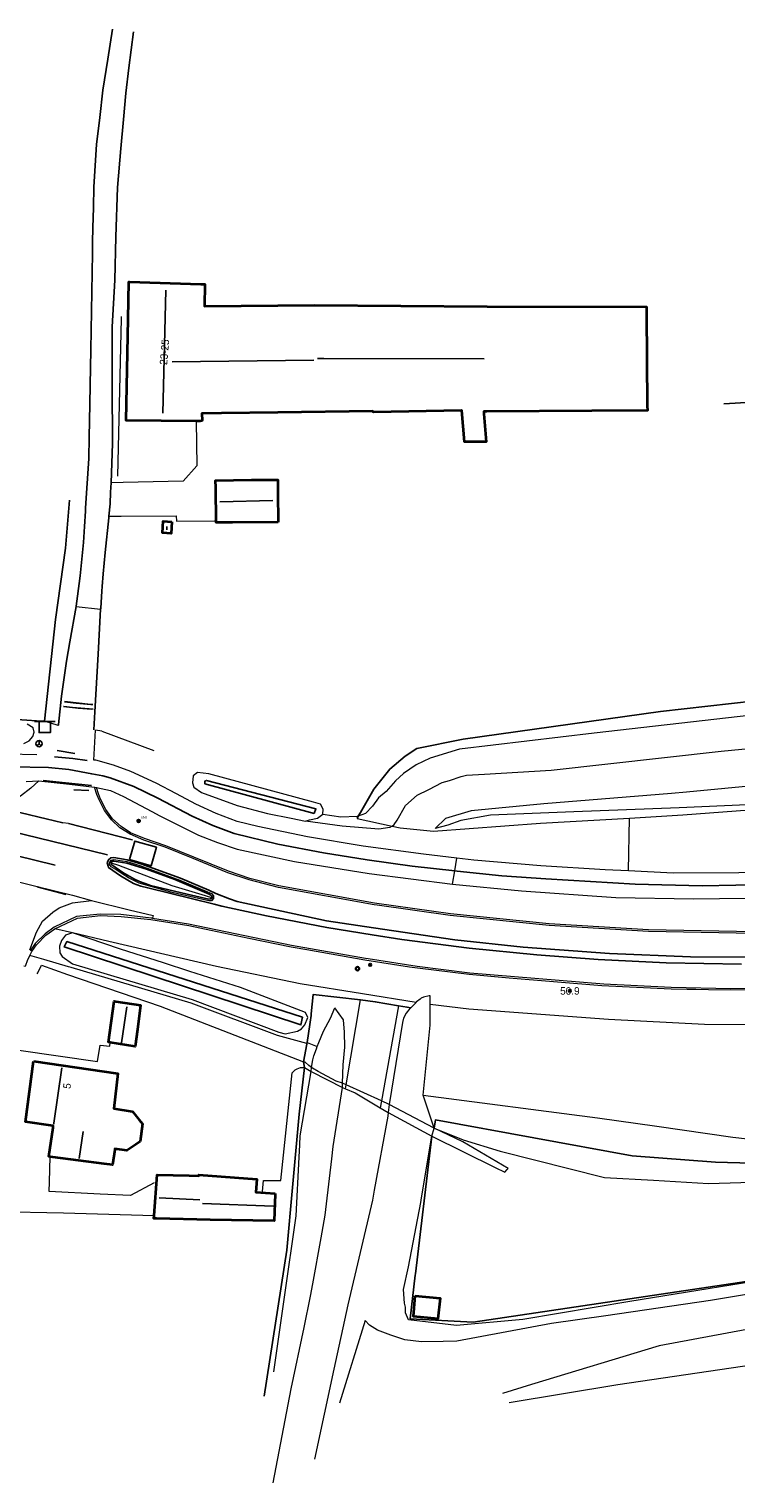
# Model space of a CAD drawing. Header units: metres. Extents: x 169249 to 194689, y 406250 to 412203.
# Tile 432 of 442: x 193384 to 193479, y 411627 to 411820. Entities that reach past the tile are written whole.
import ezdxf
from ezdxf.enums import TextEntityAlignment as Align

# ---------------------------------------------------------------- set-up
doc = ezdxf.new("R2010")
doc.units = ezdxf.units.M
doc.layers.get('0').update_dxf_attribs({"linetype": 'CONTINUOUS'})
for name, color, linetype, lineweight in [('BGT_NLCS_N264$0$B-WE-FV-GELEIDING_WILDRASTER-G', 252, 'CONTINUOUS', 18), ('BGT_NLCS_N264$0$B-WE-GW-TALUD_KRUIN-G', 252, 'CONTINUOUS', 18), ('BGT_NLCS_N264$0$B-WE-GW-TALUD_TEEN-G', 252, 'CONTINUOUS', 18), ('BGT_NLCS_N264$0$B-WE-IE-TERREINAFSCHEIDING_KUNSTMATIG_HEKWERK-G', 252, 'BGT_NLCS_N264$0$IE-TERREINAFSCHEIDING-KUNSTMATIG', 18), ('BGT_NLCS_N264$0$B-WE-OG-BREUKLIJN-G', 252, 'CONTINUOUS', 18), ('BGT_NLCS_N264$0$B-WE-OG-TOPOGRAFIE_BEBOUWING-G', 252, 'CONTINUOUS', 35), ('BGT_NLCS_N264$0$B-WE-OG-TOPOGRAFIE_TERREIN_GROEN-GV', 252, 'CONTINUOUS', 18), ('BGT_NLCS_N264$0$B-WE-OG-TOPOGRAFIE_TERREIN_NATUUR-GV', 252, 'CONTINUOUS', 18), ('BGT_NLCS_N264$0$B-WE-OG-TOPOGRAFIE_TERREIN_ONBEGROEID-GV', 252, 'CONTINUOUS', 18), ('BGT_NLCS_N264$0$B-WE-OG-TOPOGRAFIE_WATER-GV', 252, 'CONTINUOUS', 18), ('BGT_NLCS_N264$0$B-WE-OG-TOPOGRAFIE_WEG_BERM-GV', 252, 'CONTINUOUS', 18), ('BGT_NLCS_N264$0$B-WE-OG-TOPOGRAFIE_WEG_RIJWEG-GV', 252, 'CONTINUOUS', 18), ('BGT_NLCS_N264$0$B-WE-OG-TOPOGRAFIE_WEG_RIJWIELPAD-GV', 252, 'CONTINUOUS', 18), ('BGT_NLCS_N264$0$B-WE-OG-TOPOGRAFIE_WEG_VERHARD-G', 252, 'CONTINUOUS', 18), ('BGT_NLCS_N264$0$B-WE-VW-BEWEGWIJZERING_DRAAGCONSTRUCTIE-S', 252, 'CONTINUOUS', 25), ('BGT_NLCS_N264$0$B-WE-VW-VERKEERSTEKEN_BORD-S', 252, 'CONTINUOUS', 25), ('X-XX-AL-REFERENTIE-G', 7, 'CONTINUOUS', 18)]:
    doc.layers.add(name, color=color, linetype=linetype, lineweight=lineweight)
for name, color, linetype in [('BGT_NLCS_N264$0$B-WE-IE-MEUBILAIR_WEGMEUBILAIR-G', 252, 'CONTINUOUS'), ('BGT_NLCS_N264$0$B-WE-IE-MEUBILAIR_WEGMEUBILAIR-S', 252, 'CONTINUOUS'), ('BGT_NLCS_N264$0$B-WE-IE-TERREINAFSCHEIDING_KUNSTMATIG_HEKWERK_RASTER-G', 252, 'CONTINUOUS'), ('BGT_NLCS_N264$0$B-WE-KG-KADASTRAAL_NOK-G', 252, 'CONTINUOUS'), ('BGT_NLCS_N264$0$B-WE-OG-TOPOGRAFIE_WATER_SLOOT-GV', 252, 'CONTINUOUS'), ('BGT_NLCS_N264$0$B-WE-OG-TOPOGRAFIE_WEG_RIJWEG-G', 252, 'CONTINUOUS'), ('BGT_NLCS_N264$0$B-WE-OG-TOPOGRAFIE_WEG_VERKEERSEILAND-GV', 252, 'CONTINUOUS'), ('BGT_NLCS_N264$0$B-WE-VW-MARKERING-G', 252, 'CONTINUOUS'), ('BGT_NLCS_N264$0$Label_Nummeraanduidingreeks', 252, 'CONTINUOUS'), ('BGT_NLCS_N264$0$Label_Puntobject', 252, 'CONTINUOUS')]:
    doc.layers.add(name, color=color, linetype=linetype)
doc.styles.add('BGT_NLCS_N264$0$NLCS-ISO', font='NLCS-ISO.ttf')
doc.styles.add('BGT_NLCS_N264$0$STANDARD', font='txt')
doc.linetypes.add('BGT_NLCS_N264$0$IE-TERREINAFSCHEIDING-KUNSTMATIG', pattern='A,4,[82,NLCS.SHX,S=0.75,R=90,X=0,Y=0],4,-2', length=10)

# ---------------------------------------------------------------- blocks, each defined once
blk = doc.blocks.new('BGT_NLCS_N264$0$SIE-WEG_WEGWIJZER-SO')
for q in [(-0.29, -0.29), (0, 0.41), (0.29, -0.29)]:
    blk.add_line((0, 0), q)
blk.add_circle((0, 0), 0.413)
blk = doc.blocks.new('BGT_NLCS_N264$0$SVW-VERKEERSTEKEN_BORD_ANWB-SO')
blk.add_line((-1.375, 0), (1.375, 0))
at = {"flags": 128}
blk.add_lwpolyline([(-0.75, 0), (-0.75, -1.5), (0.75, -1.5), (0.75, 0)], close=True, dxfattribs=at)
blk = doc.blocks.new('BGT_NLCS_N264$0$SIE-WEG_STRAATNAAMBORD_PAAL-SO')
blk.add_line((-0.3, 0), (0.3, 0))
for radius in [0.2, 0.0745]:
    blk.add_circle((0, 0), radius)
at = {"style": 'BGT_NLCS_N264$0$NLCS-ISO'}
blk.add_attdef('STRAATNAAMBORD', (0.28, 0.29), '', height=0.35, dxfattribs=at)
blk = doc.blocks.new('BGT_NLCS_N264$0$SIE-WEG_RECLAMEZUIL-SO')
for p, q in [((-0.194425, 0.194425), (0.194425, 0.194425)), ((-0.194425, -0.194425), (-0.194425, 0.194425)), ((0.194425, -0.194425), (0.194425, 0.194425)), ((-0.194425, -0.194425), (0.194425, -0.194425))]:
    blk.add_line(p, q)
blk.add_circle((0, 0), 0.275)
at = {"style": 'BGT_NLCS_N264$0$NLCS-ISO'}
blk.add_text('R', height=0.275, dxfattribs=at).set_placement((0, 0), align=Align.MIDDLE_CENTER)
blk = doc.blocks.new('BGT_NLCS_N264$0$SIE-WEG_PAAL_ALGEMEEN_TYPE_02-SO')
at = {"ltscale": 0.5}
h = blk.add_hatch(color=256, dxfattribs=at)
h.paths.add_polyline_path([(0, 0), (0.1875, 0, 0.41421356), (0, 0.1875)])
h.paths.add_polyline_path([(0, -0.1875), (0, 0), (-0.1875, 0, 0.41421356)])
for p, q in [((-0.1875, 0), (0.1875, 0)), ((0, -0.1875), (0, 0.1875))]:
    blk.add_line(p, q, dxfattribs=at)
blk.add_circle((0, 0), 0.1875, dxfattribs=at)
blk = doc.blocks.new('BGT_NLCS_N264')
at = {"layer": 'BGT_NLCS_N264$0$B-WE-FV-GELEIDING_WILDRASTER-G'}
blk.add_line((193428.07, 411715.16, 13.76), (193432.74, 411714.15, 14.57), dxfattribs=at)
at = {"layer": 'BGT_NLCS_N264$0$B-WE-GW-TALUD_KRUIN-G'}
for p, q in [((193426.13, 411679.25, 14.55), (193426.14, 411679.83, 14.54)), ((193432.35, 411677.02, 14.65), (193432.24, 411675.94, 14.63))]:
    blk.add_line(p, q, dxfattribs=at)
for points in [[(193432.74, 411714.15, 14.57), (193433.02, 411714.36, 14.58), (193433.41, 411714.95, 14.6), (193434.55, 411716.9, 14.72), (193436.1, 411718.29, 14.76), (193437.63, 411719.01, 14.8), (193439.45, 411719.94, 14.82), (193440.43, 411720.25, 14.86), (193441.97, 411720.78, 14.86), (193442.67, 411720.95, 14.85), (193445.06, 411721.09, 14.8), (193453.96, 411721.59, 14.83), (193476.63, 411724.12, 14.8), (193489.05, 411725.34, 14.76)], [(193527.36, 411774.26, 14.72), (193527.87, 411771.51, 14.69), (193529.25, 411763.58, 14.77), (193530.98, 411748.08, 14.74), (193531.68, 411741.83, 14.73), (193531.96, 411738.74, 14.7), (193532.04, 411737.82, 14.68), (193532.78, 411729.54, 14.59), (193532.84, 411727.89, 14.57), (193532.66, 411726.98, 14.59), (193532.21, 411726.32, 14.59), (193531.51, 411725.83, 14.55), (193530.81, 411725.53, 14.52), (193530.03, 411725.2, 14.55), (193523.02, 411724, 14.62), (193506.44, 411722.25, 14.66), (193487.37, 411720.13, 14.59), (193472.03, 411718.69, 14.63), (193470.01, 411718.5, 14.63), (193452.98, 411717.1, 14.57), (193443.32, 411716.18, 14.76), (193439.89, 411715.14, 14.76), (193438.48, 411713.84, 14.56)], [(193426.14, 411679.83, 14.54), (193426.23, 411682.28, 14.61), (193426.44, 411684.65, 14.61), (193426.4, 411686.65, 14.61), (193426.27, 411688.31, 14.58), (193425.11, 411689.89, 14.47)], [(193435.24, 411689.92, 14.7), (193435.11, 411689.79, 14.71), (193434.64, 411689.2, 14.79), (193434.27, 411688.51, 14.81), (193434.12, 411687.93, 14.82), (193432.35, 411677.02, 14.65)], [(193416.88, 411626.52, 14.73), (193419.29, 411639.07, 14.65), (193421, 411647.25, 14.65), (193421.88, 411651.43, 14.64), (193422.17, 411653.06, 14.63), (193423.28, 411659.2, 14.6), (193423.82, 411662.22, 14.59), (193424, 411663.74, 14.59), (193424.69, 411669.76, 14.59), (193424.88, 411671.41, 14.59), (193426.13, 411679.25, 14.55)], [(193432.24, 411675.94, 14.63), (193432.17, 411675.44, 14.65), (193430.38, 411665.59, 14.64), (193430.14, 411664.26, 14.64), (193426.86, 411650.27, 14.64), (193425, 411641.69, 14.7), (193422.41, 411629.7, 14.78)], [(193597.73, 411658, 14.75), (193577.58, 411655.41, 14.61), (193575.41, 411655.17, 14.63), (193560, 411653.46, 14.78), (193545.11, 411651.36, 14.7), (193539.38, 411650.55, 14.67), (193511.57, 411646.76, 14.32), (193462.87, 411639.61, 14.07), (193448.35, 411637.22, 14.01)], [(193493.24, 411654.96, 11.6), (193491.75, 411653.95, 12.26), (193491.03, 411653.65, 12.53), (193489.94, 411653.32, 12.55), (193475.24, 411650.86, 12.8), (193461.26, 411648.82, 12.83), (193454.01, 411647.77, 12.84), (193441.4, 411645.44, 13.31), (193439.55, 411645.38, 13.55), (193436.69, 411645.34, 13.75), (193434.46, 411645.62, 13.94), (193432.58, 411646.22, 13.93), (193430.82, 411646.91, 13.96), (193429.75, 411647.57, 13.96), (193429.16, 411648.17, 13.95)]]:
    blk.add_polyline3d(points, dxfattribs=at)
at = {"layer": 'BGT_NLCS_N264$0$B-WE-GW-TALUD_TEEN-G'}
for p, q in [((193421.95, 411681.42, 13.2), (193421.98, 411681.92, 13.21)), ((193438.07, 411672.76, 12.76), (193438.37, 411673.84, 12.81)), ((193429.16, 411648.17, 13.95), (193425.74, 411637.16, 14.14))]:
    blk.add_line(p, q, dxfattribs=at)
for points in [[(193517.15, 411773.69, 12.77), (193517.53, 411770.82, 12.78), (193520.34, 411746.99, 12.98), (193521.13, 411737.38, 13.08), (193521.17, 411736.92, 13.08), (193520.95, 411735.57, 13.07), (193520.56, 411734.62, 13.06), (193520.34, 411734.29, 13.06), (193519.74, 411733.84, 13.03), (193519.33, 411733.68, 13.07), (193500.85, 411731.15, 13.29), (193479.2, 411728.77, 13.45), (193459.73, 411726.55, 13.49), (193441.75, 411724.39, 13.39), (193437.84, 411723.2, 13.48), (193435.94, 411722.34, 13.5), (193434.25, 411721.16, 13.5), (193433.2, 411720.19, 13.44), (193431.98, 411718.78, 13.31), (193430.94, 411717.93, 13.36), (193430.13, 411716.81, 13.38), (193429.21, 411715.81, 13.45), (193428.24, 411715.49, 13.45)], [(193539.39, 411774.69, 10.86), (193540.94, 411762.47, 10.85), (193542.39, 411749.33, 10.91), (193542.78, 411745.72, 10.93), (193543.15, 411740.16, 11.12), (193543.15, 411740.07, 11.13), (193543.07, 411737.48, 11.1), (193543.14, 411735.28, 11.26), (193542.89, 411732.35, 11.46), (193542.06, 411728.96, 11.61), (193541.23, 411725.98, 11.86), (193540.18, 411724.63, 12.05), (193538.92, 411723.59, 12.21), (193536.38, 411722.78, 12.39), (193527.08, 411721.18, 12.59), (193509.23, 411719.53, 12.87), (193494.28, 411718.26, 13.12), (193480.1, 411716.99, 13.16), (193471.03, 411716.57, 13.44), (193457.01, 411716.05, 13.87), (193445.86, 411715.59, 14.25), (193441.93, 411714.9, 14.32), (193440.19, 411714.27, 14.48), (193438.48, 411713.84, 14.56)], [(193422.76, 411684.72, 13.55), (193422.96, 411685.29, 13.63), (193423.62, 411686.79, 13.85), (193424.55, 411688.53, 14.06), (193425.11, 411689.89, 14.47)], [(193421.98, 411681.92, 13.21), (193422.19, 411682.96, 13.26), (193422.33, 411683.5, 13.37), (193422.66, 411684.43, 13.5), (193422.76, 411684.72, 13.55)], [(193416.99, 411641.32, 13.52), (193418.4, 411651.29, 13.46), (193419.97, 411662.14, 13.47), (193420.34, 411669.97, 13.32), (193420.42, 411671.63, 13.29), (193420.48, 411672.84, 13.27), (193421.95, 411681.42, 13.2)], [(193438.37, 411673.84, 12.81), (193442.22, 411672.3, 12.68), (193447.15, 411670.76, 12.34), (193461.1, 411667.28, 11.82), (193467.62, 411666.89, 11.59), (193474.94, 411666.45, 11.33), (193482.18, 411666.7, 11.19), (193487.33, 411666.31, 11.16), (193491.39, 411666.24, 11.12), (193492.91, 411666.44, 11.09), (193495.62, 411666.81, 11.04), (193504.75, 411669.34, 10.91), (193516.39, 411672.14, 10.67), (193524.39, 411674.12, 10.51)], [(193493.24, 411654.96, 11.6), (193487.01, 411654.36, 11.52), (193464.46, 411650.72, 11.86), (193450.18, 411648.33, 12.14), (193441.35, 411647.54, 12.36), (193434.92, 411648.29, 12.44), (193434.56, 411649.21, 12.42), (193434.54, 411649.98, 12.37), (193434.39, 411650.52, 12.37), (193434.27, 411652.31, 12.43), (193434.92, 411655.35, 12.48), (193436.58, 411663.94, 12.49), (193436.68, 411664.53, 12.51), (193438.07, 411672.76, 12.76)], [(193539.62, 411658.41, 10.21), (193507.34, 411652.84, 11.15), (193497.8, 411651.79, 11.65), (193496.79, 411651.76, 11.66), (193495.19, 411651.01, 11.73), (193493.58, 411650.03, 12.23), (193491.07, 411649.05, 12.77), (193468.4, 411644.8, 13), (193451.37, 411639.64, 13.07), (193447.49, 411638.46, 13.08)]]:
    blk.add_polyline3d(points, dxfattribs=at)
at = {"layer": 'BGT_NLCS_N264$0$B-WE-IE-MEUBILAIR_WEGMEUBILAIR-G'}
blk.add_polyline3d([(193397.7, 411709.67, 14.23), (193400.61, 411708.84, 14.29), (193401.31, 411711.32, 14.29), (193398.41, 411712.14, 14.21), (193397.7, 411709.67, 14.23)], dxfattribs=at)
at = {"layer": 'BGT_NLCS_N264$0$B-WE-IE-TERREINAFSCHEIDING_KUNSTMATIG_HEKWERK-G'}
blk.add_line((193420.95, 411682.7, 13.15), (193421.14, 411682.63, 13.15), dxfattribs=at)
for points in [[(193396.6, 411782.14, 13.35), (193396.59, 411781.86, 13.35), (193396.13, 411760.83, 13.43)], [(193464.43, 411715.22, 13.7), (193471.53, 411715.64, 13.44), (193483.98, 411716.56, 13.24), (193496.77, 411717.91, 13.15), (193512.16, 411719.37, 12.89), (193515.43, 411719.69, 12.85)], [(193432.74, 411714.15, 14.57), (193433.83, 411713.91, 14.72), (193438.28, 411713.49, 14.67), (193452.55, 411714.53, 14.13), (193464.43, 411715.22, 13.7)], [(193385.42, 411694.44, 13.55), (193385.49, 411694.58, 13.53), (193385.96, 411695.57, 13.43), (193389.43, 411694.33, 13.35), (193401.82, 411690.12, 13.21), (193420.95, 411682.7, 13.15)]]:
    blk.add_polyline3d(points, dxfattribs=at)
at = {"layer": 'BGT_NLCS_N264$0$B-WE-IE-TERREINAFSCHEIDING_KUNSTMATIG_HEKWERK_RASTER-G'}
for p, q in [((193428.24, 411715.49, 13.45), (193428.07, 411715.16, 13.76)), ((193428.54, 411715.97, 13.72), (193428.24, 411715.49, 13.45)), ((193421.38, 411685.14, 13.53), (193421.4, 411685.27, 13.54)), ((193420.95, 411682.69, 13.17), (193420.95, 411682.7, 13.17))]:
    blk.add_line(p, q, dxfattribs=at)
for points in [[(193428.54, 411715.97, 13.72), (193430.32, 411719.06, 13.57), (193432.43, 411721.74, 13.55), (193434.51, 411723.48, 13.49), (193436.07, 411724.49, 13.4), (193442.21, 411725.74, 13.28), (193468.55, 411729.44, 13.3), (193493.83, 411732.27, 13.26), (193520.23, 411735.43, 13.01), (193520.06, 411737.25, 13), (193517.09, 411770.18, 12.93), (193516.77, 411772.85, 12.89), (193516.68, 411772.84, 12.89), (193477.02, 411770.49, 12.81)], [(193386.38, 411728.14, 13.61), (193387.84, 411741.72, 13.58), (193389.17, 411751.24, 13.51), (193389.7, 411757.63, 13.46)], [(193321.37, 411745.59, 13.14), (193330.97, 411742.28, 13.14), (193339.44, 411739.41, 13.18), (193350.46, 411735.56, 13.26), (193361.97, 411731.5, 13.24), (193367.46, 411729.99, 13.42), (193371.16, 411729.29, 13.47), (193378.07, 411728.68, 13.53), (193386, 411728.16, 13.61), (193386.38, 411728.14, 13.61)], [(193421.4, 411685.27, 13.54), (193421.77, 411687.66, 13.64), (193421.81, 411687.98, 13.7), (193421.94, 411688.89, 13.88), (193421.97, 411689.1, 13.93), (193422.24, 411691.69, 14.48), (193428.54, 411690.95, 14.71)], [(193428.54, 411690.95, 14.71), (193430.5, 411690.72, 14.78), (193433.62, 411690.18, 14.78)], [(193433.62, 411690.18, 14.78), (193434.76, 411689.98, 14.78), (193435.24, 411689.92, 14.7)], [(193420.95, 411682.7, 13.17), (193421.36, 411685.05, 13.52), (193421.38, 411685.14, 13.53)], [(193415.68, 411638.09, 13.59), (193418.71, 411657.55, 13.53), (193419.46, 411665.91, 13.46), (193420.34, 411675.71, 13.37), (193421.06, 411681.93, 13.18)], [(193421.06, 411681.93, 13.18), (193420.95, 411682.69, 13.16), (193420.95, 411682.69, 13.17)], [(193438.37, 411673.84, 12.81), (193438.53, 411674.95, 12.81), (193464.79, 411670.15, 12.77), (193475.9, 411669.29, 12.28), (193490.42, 411668.93, 12.24)], [(193536.88, 411661.82, 10.43), (193528.34, 411660.56, 10.49), (193517.52, 411658.95, 10.56), (193491.64, 411655.11, 11.2), (193443.56, 411647.97, 11.78), (193435.15, 411648.43, 12.44), (193435.84, 411654.22, 12.52), (193435.87, 411654.43, 12.52), (193438.07, 411672.76, 12.76)]]:
    blk.add_polyline3d(points, dxfattribs=at)
at = {"layer": 'BGT_NLCS_N264$0$B-WE-KG-KADASTRAAL_NOK-G'}
for p, q in [((193402.15, 411769.24, 23.09), (193402.56, 411785.64, 23.04)), ((193403.39, 411776.09, 22.21), (193422.3, 411776.32, 22.16)), ((193409.76, 411757.39, 18.93), (193416.83, 411757.58, 18.96)), ((193402.69, 411753.67, 15.4), (193402.69, 411754.13, 15.39)), ((193396.66, 411685.24, 15.83), (193397.38, 411690.04, 15.83)), ((193391.53, 411673.4, 19.03), (193391, 411669.8, 19.04)), ((193407.08, 411664.28, 16.42), (193401.69, 411664.55, 16.49)), ((193407.45, 411663.78, 16.05), (193416.94, 411663.44, 16.11))]:
    blk.add_line(p, q, dxfattribs=at)
for points in [[(193422.82, 411776.53, 20.94), (193423.66, 411776.53, 20.94), (193445.04, 411776.48, 20.87)], [(193387.61, 411674.38, 21.84), (193387.62, 411674.51, 21.84), (193388.69, 411681.88, 21.8)]]:
    blk.add_polyline3d(points, dxfattribs=at)
at = {"layer": 'BGT_NLCS_N264$0$B-WE-OG-BREUKLIJN-G'}
blk.add_polyline3d([(193395.25, 411709.25, 14.3), (193396.24, 411708.95, 14.36), (193403.36, 411706.22, 14.56), (193407.83, 411704.87, 14.65), (193408.79, 411704.59, 14.66)], dxfattribs=at)
at = {"layer": 'BGT_NLCS_N264$0$B-WE-OG-TOPOGRAFIE_BEBOUWING-G'}
for points in [[(193406.63, 411768.17, 18.11), (193397.29, 411768.25, 18.52), (193397.55, 411781.84, 18.57), (193397.65, 411786.74, 18.58), (193397.74, 411786.74, 18.58), (193407.24, 411786.46, 18.06), (193407.75, 411786.45, 18.04), (193407.71, 411783.52, 18.1), (193422.4, 411783.63, 16.82), (193445.43, 411783.45, 16.82), (193466.68, 411783.42, 16.09), (193466.69, 411782.59, 16.09), (193466.8, 411770.23, 16.07), (193466.81, 411769.6, 16.07), (193466.79, 411769.6, 16.07), (193459.39, 411769.55, 16.31), (193445.4, 411769.46, 16.76), (193445, 411769.45, 16.65), (193445, 411769.14, 16.21)], [(193445, 411769.14, 16.21), (193445.31, 411765.39, 16.16), (193442.41, 411765.41, 16.01), (193442.05, 411769.6, 16.29), (193442.05, 411769.6, 16.29), (193442.01, 411769.6, 16.29), (193430.26, 411769.37, 16.24), (193430.2, 411769.49, 16.65), (193417.5, 411769.34, 16.62), (193409.98, 411769.25, 16.61), (193407.42, 411769.2, 16.54), (193407.35, 411769.19, 17.82), (193407.41, 411768.24, 17.85), (193407.36, 411768.2, 17.89), (193407.13, 411768.17, 18.09), (193406.74, 411768.17, 18.11), (193406.63, 411768.17, 18.11)], [(193417.56, 411754.71, 16.48), (193411.45, 411754.66, 16.56), (193409.37, 411754.64, 16.58), (193409.26, 411754.64, 16.58), (193409.22, 411759.39, 16.5), (193409.21, 411760.17, 16.49), (193409.21, 411760.26, 16.48), (193413.98, 411760.32, 16.52), (193417.46, 411760.36, 16.55), (193417.5, 411760.36, 16.55), (193417.52, 411758.43, 16.52), (193417.56, 411754.85, 16.48), (193417.56, 411754.71, 16.48)], [(193403.36, 411754.75, 15.25), (193403.26, 411753.18, 15.25), (193402.14, 411753.29, 15.25), (193402.21, 411754.82, 15.25), (193403.36, 411754.75, 15.25)], [(193395.14, 411685.28, 15.25), (193394.9, 411685.32, 15.26), (193395.68, 411690.77, 15.21), (193395.88, 411690.74, 15.21), (193399.18, 411690.24, 15.21), (193398.77, 411687.02, 15.21)], [(193398.77, 411687.02, 15.21), (193398.47, 411684.76, 15.21), (193395.14, 411685.28, 15.25)], [(193387.14, 411670.04, 16.34), (193386.97, 411670.06, 16.34), (193387.52, 411673.92, 16.33), (193387.54, 411674.16, 21.14), (193383.83, 411674.71, 19.02), (193384.9, 411682.8, 19.07)], [(193384.9, 411682.8, 19.07), (193396.18, 411681.15, 16.48), (193395.61, 411676.46, 16.5), (193398.09, 411676.07, 16.52), (193398.1, 411676.06, 16.52), (193399.01, 411674.94, 16.54), (193399.44, 411674.42, 16.55), (193399.14, 411672.08, 16.55), (193398.56, 411671.68, 16.55), (193397.38, 411670.87, 16.55), (193395.76, 411671.08, 16.42), (193395.75, 411670.97, 16.42), (193395.46, 411668.95, 16.38), (193394.36, 411669.1, 16.38), (193387.5, 411669.99, 16.35), (193387.14, 411670.04, 16.34)], [(193400.99, 411662.19, 15.85), (193401.41, 411667.64, 16.11), (193405.67, 411667.54, 15.99), (193406.97, 411667.5, 15.96), (193406.97, 411667.52, 15.86), (193406.98, 411667.61, 15.21), (193414.71, 411667.04, 15.14), (193414.58, 411665.31, 15.24), (193417.14, 411665.15, 15.4)], [(193417.14, 411665.15, 15.4), (193417.14, 411665.03, 15.39), (193417.02, 411661.5, 15.16), (193408.46, 411661.63, 15.11), (193401.34, 411661.8, 15.79), (193400.97, 411661.81, 15.83), (193400.99, 411662.19, 15.85)], [(193435.84, 411651.47, 14.51), (193439.17, 411651.15, 14.54), (193438.87, 411648.42, 14.3), (193435.6, 411648.73, 14.35), (193435.84, 411651.47, 14.51)]]:
    blk.add_polyline3d(points, dxfattribs=at)
at = {"layer": 'BGT_NLCS_N264$0$B-WE-OG-TOPOGRAFIE_TERREIN_GROEN-GV'}
for p, q in [((193426.64, 411679.61, 7.38), (193428.54, 411690.95, 14.71)), ((193433.62, 411690.18, 14.78), (193431.32, 411677.49, 7.43)), ((193435.97, 411690.63, 14.6), (193435.24, 411689.92, 14.7)), ((193421.4, 411685.27, 13.54), (193422.76, 411684.72, 0.56)), ((193426.55, 411679.08, 7.04), (193426.64, 411679.61, 7.38)), ((193431.32, 411677.49, 7.43), (193431.15, 411676.58, 6.91)), ((193438.37, 411673.84, 12.81), (193437.12, 411677.56, 13.53))]:
    blk.add_line(p, q, dxfattribs=at)
blk.add_polyline3d([(193436.49, 411691.07, 14.51), (193436.02, 411690.68, 14.59), (193435.97, 411690.63, 14.6)], dxfattribs=at)
at = {"layer": 'BGT_NLCS_N264$0$B-WE-OG-TOPOGRAFIE_TERREIN_NATUUR-GV'}
blk.add_line((193437.12, 411677.56, 13.53), (193436.9, 411678.24, 13.63), dxfattribs=at)
for points in [[(193437.82, 411690.38, 14.27), (193437.82, 411691.52, 14.36), (193437.71, 411691.51, 14.36), (193436.93, 411691.3, 14.39), (193436.61, 411691.17, 14.49), (193436.49, 411691.07, 14.51)], [(193436.9, 411678.24, 13.63), (193437.84, 411687.59, 14.04), (193437.83, 411689.31, 14.18), (193437.82, 411690.38, 14.27)]]:
    blk.add_polyline3d(points, dxfattribs=at)
at = {"layer": 'BGT_NLCS_N264$0$B-WE-OG-TOPOGRAFIE_TERREIN_ONBEGROEID-GV', "linetype": 'Continuous'}
blk.add_line((193394.02, 411726.81, 13.73), (193400.98, 411724.22, 13.61), dxfattribs=at)
blk.add_polyline3d([(193421.38, 411685.14, 13.53), (193417.47, 411686.2, 13.29), (193405.93, 411690.53, 13.28), (193389.92, 411695.29, 13.38), (193389.59, 411695.39, 13.38), (193386.31, 411696.36, 13.55)], dxfattribs=at)
at = {"layer": 'BGT_NLCS_N264$0$B-WE-OG-TOPOGRAFIE_WATER-GV'}
blk.add_line((193396.51, 411697.73, 13.87), (193390.12, 411699.89, 13.86), dxfattribs=at)
for points in [[(193383.64, 411725.16, 13.63), (193384.32, 411725.54, 13.64), (193384.83, 411726.09, 13.7), (193385.02, 411726.67, 13.69), (193384.85, 411727.25, 13.63), (193384.07, 411727.76, 13.66)], [(193406.77, 411721.29, 13.64), (193406.2, 411720.86, 13.73), (193406.12, 411719.9, 13.79), (193406.32, 411719.32, 13.85), (193407.33, 411718.61, 13.91), (193412.06, 411716.88, 13.98), (193416.11, 411715.82, 14.04), (193419.28, 411715.22, 14.12), (193421.22, 411714.8, 14.24)], [(193423.51, 411715.73, 13.49), (193423.54, 411716.42, 13.42), (193423.21, 411717.05, 13.37), (193422.27, 411717.34, 13.36), (193408.28, 411721.12, 13.56), (193406.77, 411721.29, 13.64)], [(193421.22, 411714.8, 14.24), (193421.71, 411714.98, 14.03), (193422.8, 411715.2, 13.71), (193423.51, 411715.73, 13.49)], [(193390.12, 411699.89, 13.86), (193389.18, 411699.61, 13.87), (193388.66, 411698.9, 13.84), (193388.39, 411698.14, 13.78), (193388.42, 411697.25, 13.74), (193388.75, 411696.75, 13.66), (193390.13, 411695.75, 13.38), (193406.09, 411691.01, 13.28), (193417.63, 411686.67, 13.29), (193418.49, 411686.44, 13.29), (193420.12, 411686.79, 13.34), (193420.66, 411687.1, 13.46), (193421.12, 411687.62, 13.55), (193421.53, 411688.6, 13.67), (193421.18, 411689.26, 13.79), (193412.52, 411692.6, 14.04), (193405.78, 411694.76, 14.03), (193402.27, 411695.89, 13.97), (193396.51, 411697.73, 13.87)]]:
    blk.add_polyline3d(points, dxfattribs=at)
at = {"layer": 'BGT_NLCS_N264$0$B-WE-OG-TOPOGRAFIE_WATER_SLOOT-GV'}
for points in [[(193422.35, 411715.82, 12.74), (193422.58, 411716.46, 12.69), (193408.01, 411720.24, 12.85), (193407.76, 411720.13, 12.84), (193407.79, 411719.8, 12.85), (193422.35, 411715.82, 12.74)], [(193420.81, 411688.66, 12.89), (193389.36, 411698.74, 12.72), (193389.01, 411698.02, 12.72), (193420.58, 411687.63, 12.86), (193420.81, 411688.66, 12.89)]]:
    blk.add_polyline3d(points, dxfattribs=at)
at = {"layer": 'BGT_NLCS_N264$0$B-WE-OG-TOPOGRAFIE_WEG_BERM-GV'}
for p, q in [((193388.21, 411727.58, 13.63), (193386.38, 411728.14, 13.61)), ((193394.02, 411726.81, 13.73), (193393.17, 411726.93, 13.73)), ((193464.29, 411708.16, 14.22), (193464.43, 411715.22, 13.7)), ((193390.12, 411699.89, 13.86), (193387.77, 411700.46, 13.95))]:
    blk.add_line(p, q, dxfattribs=at)
at = {"layer": 'BGT_NLCS_N264$0$B-WE-OG-TOPOGRAFIE_WEG_BERM-GV', "linetype": 'Continuous'}
blk.add_line((193386.31, 411696.36, 13.55), (193384.42, 411696.9, 13.8), dxfattribs=at)
at = {"layer": 'BGT_NLCS_N264$0$B-WE-OG-TOPOGRAFIE_WEG_BERM-GV'}
for points in [[(193481.04, 411700.04, 14.1), (193466.96, 411700.29, 14.37), (193453.72, 411701.09, 14.59), (193440.56, 411702.44, 14.81), (193430.39, 411703.86, 14.85), (193417.64, 411706.18, 14.71), (193413.76, 411707.17, 14.62), (193410.92, 411708.11, 14.57), (193406.3, 411710.02, 14.47), (193402.57, 411711.53, 14.4), (193399.73, 411712.47, 14.36), (193397.87, 411713.26, 14.29), (193396.59, 411714.1, 14.25), (193395.47, 411715.13, 14.19), (193394.55, 411716.37, 14.15), (193393.85, 411717.75, 14.1), (193393.58, 411718.46, 14.05), (193393.33, 411719.31, 13.93)], [(193423.51, 411715.73, 13.49), (193425.89, 411715.39, 13.51), (193428.09, 411715.45, 13.45), (193428.24, 411715.49, 13.45)], [(193432.74, 411714.15, 14.57), (193432.46, 411713.95, 14.55), (193430.98, 411713.72, 14.45), (193426.09, 411714.14, 14.35), (193421.22, 411714.8, 14.24)], [(193400.8, 411701.85, 14.35), (193400.61, 411701.88, 14.34), (193396.55, 411702.33, 14.18), (193393.8, 411702.41, 14.08), (193390.66, 411702.08, 13.95), (193387.65, 411700.66, 13.84), (193386.46, 411699.78, 13.81), (193385.12, 411698.46, 13.76), (193384.48, 411697.5, 13.72)], [(193387.77, 411700.46, 13.95), (193390.76, 411701.88, 14.07), (193393.83, 411702.2, 14.18), (193396.59, 411702.1, 14.29), (193400.56, 411701.69, 14.43), (193405.64, 411700.89, 14.68), (193408.58, 411700.27, 14.83), (193413.62, 411699.18, 14.88), (193419.29, 411698.04, 14.92), (193421.36, 411697.67, 14.97), (193429.13, 411696.29, 15.01), (193435.09, 411695.39, 14.93), (193436.12, 411695.25, 14.99), (193443.04, 411694.38, 14.91), (193448.36, 411693.92, 14.8), (193460.71, 411692.86, 14.58), (193469.99, 411692.42, 14.45), (193472.11, 411692.39, 14.46), (193473.27, 411692.37, 14.31), (193474.98, 411692.34, 14.26), (193486.41, 411692.28, 14.14)], [(193384.42, 411696.9, 13.8), (193384.69, 411697.42, 13.82), (193385.29, 411698.32, 13.84), (193386.57, 411699.61, 13.92), (193387.77, 411700.46, 13.95)], [(193435.97, 411690.63, 14.6), (193428.79, 411691.77, 14.59), (193420.47, 411693.12, 14.85), (193409.32, 411695.43, 14.69), (193394.97, 411698.75, 14.28), (193390.12, 411699.89, 13.86)], [(193437.82, 411690.38, 14.27), (193443, 411689.75, 14.79), (193461.61, 411688.38, 14.53), (193474.42, 411687.71, 14.2), (193485.71, 411687.69, 14.07), (193494.75, 411686.94, 13.78), (193501.07, 411686.75, 13.71), (193505, 411687.01, 13.68), (193512.98, 411687.7, 13.47), (193519.78, 411688.33, 13.36), (193530.13, 411689.71, 13.25), (193533.19, 411690.13, 13.22), (193541.12, 411691.2, 13.13), (193548.93, 411692.62, 12.97)], [(193436.9, 411678.24, 13.63), (193460.16, 411675.24, 13.59), (193468.05, 411674.11, 13.38), (193478.19, 411672.66, 13.12), (193486.85, 411671.68, 13.03), (193490.25, 411671.44, 13), (193491.02, 411671.51, 12.99)]]:
    blk.add_polyline3d(points, dxfattribs=at)
at = {"layer": 'BGT_NLCS_N264$0$B-WE-OG-TOPOGRAFIE_WEG_BERM-GV', "linetype": 'Continuous'}
blk.add_polyline3d([(193384.42, 411696.9, 13.8), (193384.11, 411696.3, 13.79), (193383.8, 411695.41, 13.6), (193383.62, 411695.45, 2.08)], dxfattribs=at)
at = {"layer": 'BGT_NLCS_N264$0$B-WE-OG-TOPOGRAFIE_WEG_RIJWEG-G'}
for points in [[(193395.46, 411820.48, 13.21), (193394.82, 411816.47, 13.21), (193394.18, 411812.31, 13.21), (193393.78, 411808.68, 13.2), (193393.31, 411805.09, 13.22), (193392.97, 411799.42, 13.25), (193392.91, 411796.67, 13.25), (193392.84, 411793.97, 13.26), (193392.83, 411793.52, 13.26), (193392.8, 411792.51, 13.27), (193392.77, 411790.59, 13.27), (193392.56, 411777.69, 13.31), (193392.48, 411772.99, 13.31), (193392.43, 411770.45, 13.31), (193392.34, 411766.04, 13.31), (193392.29, 411763.2, 13.3), (193391.87, 411756.58, 13.3), (193391.85, 411756.18, 13.31), (193391.71, 411754.11, 13.31), (193391.58, 411751.98, 13.31), (193391.14, 411747.52, 13.31), (193390.78, 411744.82, 13.33), (193390.6, 411743.5, 13.33), (193390.6, 411743.45, 13.34)], [(193395.25, 411759.96, 13.35), (193395.47, 411765.18, 13.35), (193395.4, 411772.99, 13.37), (193395.42, 411780.74, 13.37), (193395.74, 411786.96, 13.29), (193395.89, 411792.76, 13.26), (193396.11, 411799.36, 13.22), (193396.55, 411804.54, 13.23), (193396.92, 411808.42, 13.24), (193397.25, 411811.92, 13.23), (193397.65, 411815.3, 13.21), (193398.27, 411820.11, 13.21)], [(193394.97, 411755.49, 13.34), (193395.13, 411757.15, 13.35), (193395.2, 411758.71, 13.35), (193395.25, 411759.96, 13.35)], [(193393.87, 411743.08, 13.32), (193393.88, 411743.24, 13.32), (193394.04, 411745.47, 13.3), (193394.08, 411746.13, 13.3), (193394.2, 411747.81, 13.29), (193394.48, 411750.66, 13.31), (193394.95, 411755.29, 13.34), (193394.97, 411755.49, 13.34)], [(193390.6, 411743.45, 13.34), (193389.75, 411738.71, 13.4), (193389.3, 411736.13, 13.44), (193388.64, 411731.47, 13.54), (193388.23, 411727.72, 13.63)], [(193392.96, 411726.97, 13.68), (193393.08, 411729.4, 13.61), (193393.52, 411737.1, 13.46), (193393.87, 411743.08, 13.32)], [(193388.23, 411727.72, 13.63), (193388.23, 411727.68, 13.63), (193388.21, 411727.58, 13.63)]]:
    blk.add_polyline3d(points, dxfattribs=at)
at = {"layer": 'BGT_NLCS_N264$0$B-WE-OG-TOPOGRAFIE_WEG_RIJWEG-GV'}
for p, q in [((193388.23, 411727.72, 13.01), (193388.21, 411727.58, 13.63)), ((193392.95, 411722.92, 13.84), (193393.17, 411726.93, 13.73)), ((193389.58, 411714.49, 14.05), (193388.82, 411714.57, 14.02)), ((193398.07, 411712.3, 14.19), (193389.58, 411714.49, 14.05))]:
    blk.add_line(p, q, dxfattribs=at)
for points in [[(193385.61, 411720.19, 13.8), (193384.54, 411719.22, 13.8), (193383.18, 411718.15, 13.82), (193381.97, 411717.51, 13.83), (193380.54, 411717.25, 13.83), (193378.82, 411717.35, 13.81)], [(193399.64, 411712.28, 14.22), (193397.8, 411713.09, 14.18), (193396.45, 411713.91, 14.15), (193395.3, 411714.98, 14.08), (193394.37, 411716.24, 14.02), (193393.66, 411717.64, 13.97), (193393.38, 411718.36, 13.95), (193393.07, 411719.32, 13.91)], [(193481.03, 411699.82, 13.99), (193466.94, 411700.07, 14.26), (193453.7, 411700.87, 14.48), (193440.52, 411702.23, 14.71), (193430.75, 411703.58, 14.72), (193430.38, 411703.63, 14.72), (193417.58, 411705.96, 14.59), (193413.69, 411706.96, 14.51), (193410.83, 411707.9, 14.45), (193406.22, 411709.83, 14.36), (193402.49, 411711.32, 14.3), (193399.64, 411712.28, 14.22)], [(193408.3, 411704.19, 14.54), (193403.41, 411705.3, 14.42), (193399, 411706.55, 14.33), (193398.3, 411706.89, 14.3), (193397.59, 411707.24, 14.28), (193396.73, 411707.77, 14.26), (193395.89, 411708.34, 14.22), (193395.29, 411708.73, 14.22), (193395.04, 411709, 14.2), (193395.03, 411709.26, 14.2), (193395.26, 411709.62, 14.17), (193395.62, 411709.71, 14.18), (193397.37, 411709.42, 14.22), (193399.09, 411708.88, 14.27), (193404.44, 411706.95, 14.39), (193408.66, 411705.16, 14.52)], [(193376.18, 411708.38, 13.83), (193385.21, 411706.13, 14.01), (193390.1, 411704.91, 14.09), (193392.63, 411704.21, 14.18)], [(193408.66, 411705.16, 14.52), (193408.93, 411704.83, 14.54), (193408.93, 411704.5, 14.56), (193408.67, 411704.16, 14.56), (193408.3, 411704.19, 14.54)], [(193384.41, 411697.64, 13.73), (193385.31, 411700.01, 13.85), (193386.12, 411701.44, 13.9), (193387.49, 411702.66, 13.95), (193388.32, 411703.26, 14), (193390.11, 411703.91, 14.07), (193392.63, 411704.21, 14.18)], [(193392.63, 411704.21, 14.18), (193397.68, 411702.98, 14.31), (193400.86, 411702.22, 14.39), (193400.8, 411701.85, 14.35)], [(193400.8, 411701.85, 14.35), (193405.61, 411701.12, 14.52), (193419.34, 411698.25, 14.8), (193429.19, 411696.52, 14.86), (193429.54, 411696.46, 14.86), (193436.11, 411695.47, 14.82), (193443.13, 411694.57, 14.79), (193461.01, 411693.11, 14.46), (193469.97, 411692.64, 14.29), (193477.95, 411692.48, 14.13), (193486.41, 411692.51, 14)]]:
    blk.add_polyline3d(points, dxfattribs=at)
at = {"layer": 'BGT_NLCS_N264$0$B-WE-OG-TOPOGRAFIE_WEG_RIJWIELPAD-GV'}
for p, q in [((193383.93, 411720.11, 13.78), (193385.61, 411720.19, 13.8)), ((193393.07, 411719.32, 13.91), (193393.33, 411719.31, 13.93)), ((193441.1, 411708.18, 14.71), (193441.38, 411709.87, 14.65)), ((193440.8, 411706.39, 14.74), (193441.1, 411708.18, 14.71))]:
    blk.add_line(p, q, dxfattribs=at)
for points in [[(193385.34, 411723.66, 13.69), (193381.49, 411723.72, 13.66), (193378.75, 411723.87, 13.61), (193374.37, 411724.15, 13.54), (193373.46, 411724.32, 13.48), (193369.97, 411724.74, 13.39), (193367.49, 411725.21, 13.39), (193365.17, 411725.71, 13.37), (193363.16, 411726.34, 13.33), (193357.55, 411728.15, 13.37), (193348.75, 411731.19, 13.29), (193343.57, 411732.93, 13.29), (193338.39, 411734.69, 13.24), (193335.86, 411735.47, 13.22)], [(193441.38, 411709.87, 14.65), (193436.96, 411710.41, 14.67), (193428.87, 411711.46, 14.7), (193421.47, 411712.72, 14.65), (193414.85, 411714.08, 14.49), (193412.08, 411714.77, 14.37), (193409.26, 411715.81, 14.3), (193406.56, 411717.05, 14.14), (193403.97, 411718.44, 14.02), (193401.27, 411719.86, 13.93), (193397.89, 411721.45, 13.87), (193395.57, 411722.29, 13.85), (193393.22, 411722.93, 13.83), (193392.95, 411722.92, 13.84)], [(193385.61, 411720.19, 13.8), (193389.71, 411719.76, 13.87), (193393.07, 411719.32, 13.91)], [(193393.33, 411719.31, 13.93), (193395.2, 411718.89, 13.94), (193396.9, 411718.1, 13.96), (193400.69, 411716.11, 14.07), (193401.77, 411715.52, 14.1), (193406.92, 411712.92, 14.3), (193409.48, 411711.95, 14.39), (193412.08, 411711.08, 14.51), (193419.73, 411709.4, 14.65), (193429.7, 411707.82, 14.8), (193440.8, 411706.39, 14.74)], [(193440.8, 411706.39, 14.74), (193450.03, 411705.51, 14.66), (193462.58, 411704.64, 14.31), (193472.96, 411704.42, 14.01), (193483.3, 411704.59, 13.74), (193484.88, 411704.61, 13.79), (193498.32, 411705.28, 13.54), (193501.42, 411705.59, 13.47), (193510.21, 411706.38, 13.35), (193517.2, 411707.2, 13.27), (193518.88, 411707.4, 13.25), (193529.5, 411708.56, 13.16), (193533.92, 411709.1, 13.06), (193537.49, 411709.35, 13.08)], [(193464.29, 411708.16, 14.22), (193461.17, 411708.31, 14.32), (193452.61, 411708.84, 14.55), (193443.65, 411709.6, 14.64), (193441.38, 411709.87, 14.65)], [(193516.7, 411710.71, 13.21), (193509.83, 411709.9, 13.29), (193501.3, 411709.05, 13.38), (193497.69, 411708.8, 13.47), (193489.03, 411708.29, 13.64), (193479.02, 411707.93, 13.83), (193470.24, 411707.88, 14.04), (193464.29, 411708.16, 14.22)]]:
    blk.add_polyline3d(points, dxfattribs=at)
at = {"layer": 'BGT_NLCS_N264$0$B-WE-OG-TOPOGRAFIE_WEG_VERHARD-G'}
for p, q in [((193406.63, 411768.19, 13.53), (193406.63, 411768.17, 13.52)), ((193390.6, 411743.45, 13.34), (193393.87, 411743.08, 13.32)), ((193420.95, 411682.69, 13.16), (193420.76, 411682.74, 13.18)), ((193421.14, 411682.63, 13.15), (193420.95, 411682.69, 13.16)), ((193421.06, 411681.93, 13.18), (193421.95, 411681.42, 13.2)), ((193426.13, 411679.25, 14.55), (193426.55, 411679.08, 14.6)), ((193426.64, 411679.61, 14.54), (193426.14, 411679.83, 14.54)), ((193431.32, 411677.49, 14.63), (193426.64, 411679.61, 14.54)), ((193431.15, 411676.58, 14.66), (193432.24, 411675.94, 14.63)), ((193432.35, 411677.02, 14.65), (193431.32, 411677.49, 14.63)), ((193438.37, 411673.84, 12.81), (193432.35, 411677.02, 14.65)), ((193432.24, 411675.94, 14.63), (193438.07, 411672.76, 12.76)), ((193387.14, 411670.04, 13.75), (193387.14, 411670.06, 13.75)), ((193400.99, 411662.19, 13.34), (193401.11, 411662.18, 13.34))]:
    blk.add_line(p, q, dxfattribs=at)
for points in [[(193406.63, 411768.17, 13.52), (193406.72, 411762.19, 13.47), (193404.89, 411760.15, 13.47), (193396.87, 411759.99, 13.37), (193395.31, 411759.96, 13.35), (193395.25, 411759.96, 13.35)], [(193394.97, 411755.49, 13.34), (193396.59, 411755.5, 13.37), (193403.93, 411755.53, 13.5), (193403.98, 411754.81, 13.52), (193409.05, 411754.86, 13.53)], [(193380.44, 411684.28, 13.62), (193381.6, 411684.26, 13.66), (193382.87, 411684.23, 13.71), (193382.96, 411684.23, 13.72), (193393.44, 411682.74, 13.75), (193393.81, 411684.94, 13.66), (193395.08, 411684.8, 13.65), (193395.14, 411685.28, 13.66)], [(193395.14, 411685.28, 13.66), (193395.15, 411685.38, 13.66), (193395.15, 411685.39, 13.66)], [(193415.46, 411665.41, 13.26), (193415.61, 411666.86, 13.26), (193417.91, 411666.87, 13.23), (193419.42, 411681.21, 13.15), (193419.8, 411681.61, 13.15), (193420.07, 411681.77, 13.17), (193420.54, 411681.94, 13.18), (193421.06, 411681.93, 13.18)], [(193421.98, 411681.92, 13.21), (193421.65, 411682.19, 13.16), (193421.14, 411682.63, 13.15)], [(193426.14, 411679.83, 14.54), (193425.29, 411680.11, 14.36), (193422.9, 411681.41, 13.53), (193422.14, 411681.83, 13.26), (193421.98, 411681.92, 13.21)], [(193421.95, 411681.42, 13.2), (193422.06, 411681.36, 13.24), (193426.13, 411679.25, 14.55)], [(193426.55, 411679.08, 14.6), (193427.82, 411678.54, 14.77), (193431.15, 411676.58, 14.66)], [(193438.07, 411672.76, 12.76), (193446.5, 411668.59, 12.32), (193447.77, 411667.96, 12.25), (193448.09, 411668.32, 12.25), (193448.23, 411668.47, 12.24), (193442.2, 411672.02, 12.57), (193438.37, 411673.84, 12.81)], [(193401.02, 411666.55, 13.34), (193397.85, 411664.86, 13.37), (193393.79, 411665.06, 13.48), (193387, 411665.39, 13.65), (193387.04, 411666.69, 13.68), (193387.14, 411670.04, 13.75)], [(193379.23, 411662.77, 13.64), (193380.02, 411662.75, 13.63), (193388.92, 411662.54, 13.52), (193400.99, 411662.19, 13.34)]]:
    blk.add_polyline3d(points, dxfattribs=at)
at = {"layer": 'BGT_NLCS_N264$0$B-WE-OG-TOPOGRAFIE_WEG_VERKEERSEILAND-GV'}
for points in [[(193408.79, 411704.59, 14.66), (193408.71, 411704.79, 14.65), (193408.56, 411704.95, 14.63), (193408.36, 411705.06, 14.62), (193403.75, 411707.03, 14.48), (193399.98, 411708.39, 14.4), (193397.35, 411709.19, 14.32), (193395.61, 411709.47, 14.29), (193395.39, 411709.45, 14.3), (193395.25, 411709.25, 14.3)], [(193395.25, 411709.25, 14.3), (193395.27, 411709.1, 14.3), (193395.37, 411708.96, 14.31), (193396.83, 411707.96, 14.37), (193398.39, 411707.08, 14.43), (193399.07, 411706.76, 14.46), (193399.8, 411706.47, 14.46), (193400.54, 411706.23, 14.47), (193405.42, 411705.07, 14.57), (193408.3, 411704.4, 14.66), (193408.5, 411704.42, 14.66)], [(193408.5, 411704.42, 14.66), (193408.61, 411704.42, 14.67), (193408.79, 411704.59, 14.66)]]:
    blk.add_polyline3d(points, dxfattribs=at)
at = {"layer": 'BGT_NLCS_N264$0$B-WE-VW-MARKERING-G'}
for p, q in [((193389.04, 411730.76, 13.61), (193392.58, 411730.38, 13.63)), ((193392.74, 411730.37, 13.67), (193392.58, 411730.38, 13.67)), ((193392.58, 411730.38, 13.63), (193392.84, 411730.35, 13.64)), ((193390.1, 411729.98, 13.64), (193388.9, 411730.09, 13.62)), ((193388.96, 411730.11, 13.62), (193390.1, 411729.98, 13.67)), ((193392.85, 411729.74, 13.67), (193390.1, 411729.98, 13.64))]:
    blk.add_line(p, q, dxfattribs=at)
at = {"layer": 'BGT_NLCS_N264$0$B-WE-VW-MARKERING-G', "linetype": 'Continuous'}
for p, q in [((193390.44, 411723.82, 13.85), (193388.09, 411724.21, 13.72)), ((193390.3, 411718.98, 13.9), (193392.3, 411718.89, 13.94)), ((193394.79, 411710.3, 14.19), (193374.41, 411715.25, 13.83)), ((193388.82, 411714.57, 14.02), (193381.06, 411716.43, 13.86)), ((193377.56, 411711.43, 13.93), (193387.81, 411708.95, 14.11)), ((193385.41, 411706.05, 14.04), (193389.27, 411705.02, 14.11))]:
    blk.add_line(p, q, dxfattribs=at)
for points in [[(193381.97, 411722.05, 13.7), (193386.92, 411721.95, 13.77), (193389.61, 411721.71, 13.81), (193392.68, 411721.11, 13.9), (193394.15, 411720.84, 13.87), (193395.16, 411720.58, 13.9), (193398.31, 411719.42, 13.94), (193401.51, 411717.89, 14.06), (193406.07, 411715.48, 14.24), (193408.83, 411714.23, 14.33), (193411.66, 411713.17, 14.44), (193417.49, 411711.75, 14.6), (193423.61, 411710.6, 14.71), (193429.42, 411709.64, 14.74), (193435.44, 411708.81, 14.72), (193441.1, 411708.18, 14.71)], [(193392.07, 411722.9, 13.82), (193390.14, 411723.16, 13.79), (193387.69, 411723.37, 13.75)], [(193386.18, 411720.22, 13.8), (193389.17, 411719.9, 13.86), (193392.64, 411719.57, 13.92)], [(193398.14, 411712.28, 14.19), (193398.07, 411712.3, 14.19), (193389.58, 411714.49, 14.05)], [(193441.1, 411708.18, 14.71), (193441.43, 411708.14, 14.71), (193447.41, 411707.51, 14.68), (193453.27, 411707.09, 14.53), (193459.23, 411706.74, 14.46), (193465.17, 411706.41, 14.24), (193474.13, 411706.19, 13.99), (193483.12, 411706.36, 13.79), (193492.05, 411706.73, 13.63), (193501.06, 411707.35, 13.44), (193509.9, 411708.18, 13.34), (193524.84, 411709.97, 13.17), (193529.3, 411710.36, 13.13), (193534.26, 411710.82, 13.04), (193537.35, 411711.08, 13.02)]]:
    blk.add_polyline3d(points, dxfattribs=at)
at = {"layer": 'BGT_NLCS_N264$0$B-WE-VW-MARKERING-G'}
for points in [[(193392.58, 411730.38, 13.67), (193390.6, 411730.56, 13.69), (193389.06, 411730.71, 13.63)], [(193390.1, 411729.98, 13.67), (193390.87, 411729.9, 13.7), (193392.71, 411729.73, 13.65)], [(193483.82, 411696.65, 14.07), (193472.58, 411696.7, 14.22), (193461.75, 411697.13, 14.45), (193450.24, 411697.98, 14.61), (193441.12, 411698.95, 14.78), (193430.27, 411700.56, 14.8), (193430.27, 411700.56, 14.8), (193424.02, 411701.49, 14.81), (193412.1, 411704.1, 14.6), (193411.06, 411704.44, 14.57), (193409.22, 411705.14, 14.53), (193408.31, 411705.58, 14.51), (193404.5, 411707.19, 14.4), (193399.22, 411709.13, 14.27), (193397.42, 411709.63, 14.22), (193395.64, 411709.95, 14.2), (193395.22, 411709.9, 14.19), (193394.9, 411709.66, 14.21), (193394.75, 411709.26, 14.21), (193394.85, 411708.81, 14.2), (193394.92, 411708.61, 14.21), (193396.51, 411707.52, 14.26), (193398.26, 411706.5, 14.31), (193399.24, 411706.14, 14.34), (193400.16, 411705.9, 14.37), (193409.01, 411703.71, 14.57), (193410.05, 411703.48, 14.58), (193416.01, 411702.17, 14.7), (193424.04, 411700.63, 14.8), (193430.11, 411699.64, 14.82), (193430.11, 411699.64, 14.82), (193434.04, 411699.01, 14.83), (193443.03, 411697.87, 14.74), (193452.08, 411696.97, 14.65), (193460.24, 411696.33, 14.45), (193469.33, 411695.9, 14.29), (193479.37, 411695.74, 14.14)]]:
    blk.add_polyline3d(points, dxfattribs=at)
at = {"layer": 'BGT_NLCS_N264$0$B-WE-IE-MEUBILAIR_WEGMEUBILAIR-S', "color": 7}
for p in [(193429.83, 411695.63, 14.79), (193456.47, 411692.16, 14.5)]:
    blk.add_blockref('BGT_NLCS_N264$0$SIE-WEG_PAAL_ALGEMEEN_TYPE_02-SO', p, dxfattribs=at)
at = {"layer": 'BGT_NLCS_N264$0$B-WE-VW-BEWEGWIJZERING_DRAAGCONSTRUCTIE-S', "color": 7}
blk.add_blockref('BGT_NLCS_N264$0$SIE-WEG_WEGWIJZER-SO', (193385.65, 411725.14, 13.7), dxfattribs=at)
at = {"layer": 'BGT_NLCS_N264$0$B-WE-VW-VERKEERSTEKEN_BORD-S', "color": 7}
for name, p in [('BGT_NLCS_N264$0$SVW-VERKEERSTEKEN_BORD_ANWB-SO', (193386.41, 411728.12, 13.57)), ('BGT_NLCS_N264$0$SIE-WEG_RECLAMEZUIL-SO', (193428.14, 411695.13, 14.73))]:
    blk.add_blockref(name, p, dxfattribs=at)
blk.add_blockref('BGT_NLCS_N264$0$SIE-WEG_STRAATNAAMBORD_PAAL-SO', (193398.94, 411714.83, 14.15), dxfattribs=at).add_auto_attribs({'STRAATNAAMBORD': 'SN1'})
at = {"layer": 'BGT_NLCS_N264$0$Label_Nummeraanduidingreeks', "color": 7, "lineweight": 18, "style": 'BGT_NLCS_N264$0$STANDARD'}
for s, rotation, p in [('23-25', 85, (193402.38, 411777.38)), ('5', 82, (193389.39, 411679.48))]:
    blk.add_text(s, height=1, rotation=rotation, dxfattribs=at).set_placement(p, align=Align.MIDDLE)
at = {"layer": 'BGT_NLCS_N264$0$Label_Puntobject', "lineweight": 18, "style": 'BGT_NLCS_N264$0$STANDARD'}
blk.add_text('50.9', height=1, dxfattribs=at).set_placement((193456.47, 411692.16, 14.5), align=Align.MIDDLE)

msp = doc.modelspace()

# ---------------------------------------------------------------- block references
at = {"layer": 'X-XX-AL-REFERENTIE-G'}
msp.add_blockref('BGT_NLCS_N264', (0, 0), dxfattribs=at)

doc.saveas('drawing.dxf')
